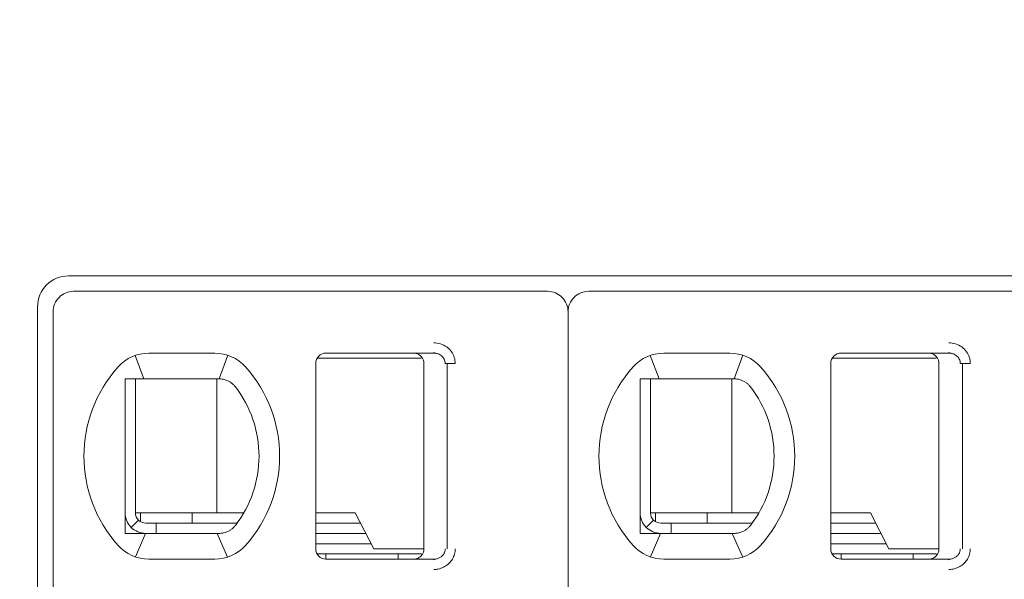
# Model space of a CAD drawing. Header units: millimetres. Extents: x -1114 to 1396, y -630 to 631.
# Tile 605 of 656: x 374.34 to 383.9, y 148.27 to 153.7. Entities that reach past the tile are written whole.
import ezdxf

# ---------------------------------------------------------------- set-up
doc = ezdxf.new("R2010")
doc.units = ezdxf.units.MM
doc.header["$MEASUREMENT"] = 0

msp = doc.modelspace()

# ---------------------------------------------------------------- linework, layer by layer
at = {"lineweight": 18}
for points, knots in [([(1038.9843, -629.7647), (1038.9843, -629.7647), (-1111.4882, -629.7647), (-1111.4882, -629.7647), (-1111.4882, -629.7647), (-1111.4882, -629.7647), (-1111.4882, 630.7883), (-1111.4882, 630.7883), (-1111.4882, 630.7883), (-1111.4882, 630.7883), (1038.9843, 630.7883), (1038.9843, 630.7883)], [0, 0, 0, 0, 0.333333, 0.333333, 0.333333, 0.333333, 0.666667, 0.666667, 0.666667, 0.666667, 1, 1, 1, 1]), ([(374.8173, 151.2157), (374.7377, 151.2157), (374.6614, 151.184), (374.6052, 151.1278), (374.6052, 151.1278), (374.5489, 151.0715), (374.5173, 150.9952), (374.5173, 150.9157)], [0, 0, 0, 0, 0.5, 0.5, 0.5, 0.5, 1, 1, 1, 1]), ([(374.8673, 151.0657), (374.8143, 151.0657), (374.7634, 151.0446), (374.7259, 151.0071), (374.7259, 151.0071), (374.6884, 150.9696), (374.6673, 150.9187), (374.6673, 150.8657)], [0, 0, 0, 0, 0.5, 0.5, 0.5, 0.5, 1, 1, 1, 1]), ([(379.6673, 150.8657), (379.6673, 150.9187), (379.6462, 150.9696), (379.6087, 151.0071), (379.6087, 151.0071), (379.5712, 151.0446), (379.5204, 151.0657), (379.4673, 151.0657)], [0, 0, 0, 0, 0.5, 0.5, 0.5, 0.5, 1, 1, 1, 1]), ([(379.8673, 151.0657), (379.8143, 151.0657), (379.7634, 151.0446), (379.7259, 151.0071), (379.7259, 151.0071), (379.6884, 150.9696), (379.6673, 150.9187), (379.6673, 150.8657)], [0, 0, 0, 0, 0.5, 0.5, 0.5, 0.5, 1, 1, 1, 1]), ([(378.3647, 150.5657), (378.3868, 150.5658), (378.4079, 150.5626), (378.429, 150.5558), (378.429, 150.5558), (378.4501, 150.549), (378.4712, 150.5387), (378.4897, 150.5251), (378.4897, 150.5251), (378.5083, 150.5115), (378.5244, 150.4945), (378.5366, 150.4773), (378.5366, 150.4773), (378.5487, 150.4601), (378.5571, 150.4426), (378.5628, 150.424), (378.5628, 150.424), (378.5685, 150.4055), (378.5717, 150.386), (378.5718, 150.3657)], [0, 0, 0, 0, 0.2, 0.2, 0.2, 0.2, 0.4, 0.4, 0.4, 0.4, 0.6, 0.6, 0.6, 0.6, 0.8, 0.8, 0.8, 0.8, 1, 1, 1, 1]), ([(383.3647, 150.5657), (383.3868, 150.5658), (383.4079, 150.5626), (383.429, 150.5558), (383.429, 150.5558), (383.4501, 150.549), (383.4712, 150.5387), (383.4897, 150.5251), (383.4897, 150.5251), (383.5083, 150.5115), (383.5244, 150.4945), (383.5366, 150.4773), (383.5366, 150.4773), (383.5487, 150.4601), (383.5571, 150.4426), (383.5628, 150.424), (383.5628, 150.424), (383.5685, 150.4055), (383.5717, 150.386), (383.5718, 150.3657)], [0, 0, 0, 0, 0.2, 0.2, 0.2, 0.2, 0.4, 0.4, 0.4, 0.4, 0.6, 0.6, 0.6, 0.6, 0.8, 0.8, 0.8, 0.8, 1, 1, 1, 1]), ([(377.3173, 150.4657), (377.2908, 150.4657), (377.2654, 150.4551), (377.2466, 150.4364), (377.2466, 150.4364), (377.2278, 150.4176), (377.2173, 150.3922), (377.2173, 150.3657)], [0, 0, 0, 0, 0.5, 0.5, 0.5, 0.5, 1, 1, 1, 1]), ([(377.3173, 150.4657), (377.2908, 150.4657), (377.2654, 150.4551), (377.2466, 150.4364), (377.2466, 150.4364), (377.2278, 150.4176), (377.2173, 150.3922), (377.2173, 150.3657)], [0, 0, 0, 0, 0.5, 0.5, 0.5, 0.5, 1, 1, 1, 1]), ([(378.2673, 150.3657), (378.2673, 150.3761), (378.2657, 150.3865), (378.2624, 150.3965), (378.2624, 150.3965), (378.2592, 150.4064), (378.2544, 150.4159), (378.2483, 150.4243), (378.2483, 150.4243), (378.2422, 150.4328), (378.2347, 150.4403), (378.2263, 150.4464), (378.2263, 150.4464), (378.2178, 150.4526), (378.2084, 150.4574), (378.1984, 150.4607), (378.1984, 150.4607), (378.1884, 150.464), (378.1779, 150.4657), (378.1673, 150.4657)], [0, 0, 0, 0, 0.2, 0.2, 0.2, 0.2, 0.4, 0.4, 0.4, 0.4, 0.6, 0.6, 0.6, 0.6, 0.8, 0.8, 0.8, 0.8, 1, 1, 1, 1]), ([(378.3647, 150.4657), (378.3735, 150.4657), (378.3822, 150.4647), (378.3907, 150.4628), (378.3907, 150.4628), (378.3991, 150.461), (378.4072, 150.4583), (378.415, 150.4547), (378.415, 150.4547), (378.4225, 150.4512), (378.4297, 150.4469), (378.4363, 150.4419), (378.4363, 150.4419), (378.4425, 150.4371), (378.4481, 150.4317), (378.453, 150.4258), (378.453, 150.4258), (378.4575, 150.4203), (378.4615, 150.4144), (378.4647, 150.4082), (378.4647, 150.4082), (378.468, 150.402), (378.4705, 150.3954), (378.4723, 150.3886), (378.4723, 150.3886), (378.4742, 150.3811), (378.4752, 150.3734), (378.4752, 150.3657)], [0, 0, 0, 0, 0.142857, 0.142857, 0.142857, 0.142857, 0.285714, 0.285714, 0.285714, 0.285714, 0.428571, 0.428571, 0.428571, 0.428571, 0.571429, 0.571429, 0.571429, 0.571429, 0.714286, 0.714286, 0.714286, 0.714286, 0.857143, 0.857143, 0.857143, 0.857143, 1, 1, 1, 1]), ([(382.3173, 150.4657), (382.2908, 150.4657), (382.2654, 150.4551), (382.2466, 150.4364), (382.2466, 150.4364), (382.2278, 150.4176), (382.2173, 150.3922), (382.2173, 150.3657)], [0, 0, 0, 0, 0.5, 0.5, 0.5, 0.5, 1, 1, 1, 1]), ([(382.3173, 150.4657), (382.2908, 150.4657), (382.2654, 150.4551), (382.2466, 150.4364), (382.2466, 150.4364), (382.2278, 150.4176), (382.2173, 150.3922), (382.2173, 150.3657)], [0, 0, 0, 0, 0.5, 0.5, 0.5, 0.5, 1, 1, 1, 1]), ([(383.2673, 150.3657), (383.2673, 150.3761), (383.2657, 150.3865), (383.2624, 150.3965), (383.2624, 150.3965), (383.2592, 150.4064), (383.2544, 150.4159), (383.2483, 150.4243), (383.2483, 150.4243), (383.2422, 150.4328), (383.2347, 150.4403), (383.2263, 150.4464), (383.2263, 150.4464), (383.2178, 150.4526), (383.2084, 150.4574), (383.1984, 150.4607), (383.1984, 150.4607), (383.1884, 150.464), (383.1779, 150.4657), (383.1673, 150.4657)], [0, 0, 0, 0, 0.2, 0.2, 0.2, 0.2, 0.4, 0.4, 0.4, 0.4, 0.6, 0.6, 0.6, 0.6, 0.8, 0.8, 0.8, 0.8, 1, 1, 1, 1]), ([(383.3647, 150.4657), (383.3735, 150.4657), (383.3822, 150.4647), (383.3907, 150.4628), (383.3907, 150.4628), (383.3991, 150.461), (383.4072, 150.4583), (383.415, 150.4547), (383.415, 150.4547), (383.4225, 150.4512), (383.4297, 150.4469), (383.4363, 150.4419), (383.4363, 150.4419), (383.4425, 150.4371), (383.4481, 150.4317), (383.453, 150.4258), (383.453, 150.4258), (383.4575, 150.4203), (383.4615, 150.4144), (383.4647, 150.4082), (383.4647, 150.4082), (383.468, 150.402), (383.4705, 150.3954), (383.4723, 150.3886), (383.4723, 150.3886), (383.4742, 150.3811), (383.4752, 150.3734), (383.4752, 150.3657)], [0, 0, 0, 0, 0.142857, 0.142857, 0.142857, 0.142857, 0.285714, 0.285714, 0.285714, 0.285714, 0.428571, 0.428571, 0.428571, 0.428571, 0.571429, 0.571429, 0.571429, 0.571429, 0.714286, 0.714286, 0.714286, 0.714286, 0.857143, 0.857143, 0.857143, 0.857143, 1, 1, 1, 1]), ([(375.4288, 150.2157), (375.422, 150.2157), (375.4152, 150.2157), (375.4084, 150.2157), (375.4084, 150.2157), (375.4016, 150.2157), (375.3948, 150.2157), (375.3879, 150.2157), (375.3879, 150.2157), (375.3811, 150.2157), (375.3742, 150.2157), (375.3673, 150.2157)], [0, 0, 0, 0, 0.333333, 0.333333, 0.333333, 0.333333, 0.666667, 0.666667, 0.666667, 0.666667, 1, 1, 1, 1]), ([(375.3673, 150.2157), (375.3673, 150.1647), (375.3673, 150.1122), (375.3673, 150.0573), (375.3673, 150.0573), (375.3673, 150.0298), (375.3673, 150.0017), (375.3673, 149.9728), (375.3673, 149.9728), (375.3673, 149.9583), (375.3673, 149.9437), (375.3673, 149.9287), (375.3673, 149.9287), (375.3673, 149.9138), (375.3673, 149.8986), (375.3673, 149.8833), (375.3673, 149.8833), (375.3673, 149.8525), (375.3673, 149.8209), (375.3673, 149.7882), (375.3673, 149.7882), (375.3673, 149.7555), (375.3673, 149.7217), (375.3673, 149.6864), (375.3673, 149.6864), (375.3673, 149.6687), (375.3673, 149.6507), (375.3673, 149.6326), (375.3673, 149.6326), (375.3673, 149.6145), (375.3673, 149.5963), (375.3673, 149.5778), (375.3673, 149.5778), (375.3673, 149.5592), (375.3673, 149.5405), (375.3673, 149.5216), (375.3673, 149.5216), (375.3673, 149.5026), (375.3673, 149.4833), (375.3673, 149.4643), (375.3673, 149.4643), (375.3673, 149.4263), (375.3673, 149.3887), (375.3673, 149.3517), (375.3673, 149.3517), (375.3673, 149.3424), (375.3673, 149.3332), (375.3673, 149.3239), (375.3673, 149.3239), (375.3673, 149.3147), (375.3673, 149.3055), (375.3673, 149.2964), (375.3673, 149.2964), (375.3673, 149.2782), (375.3673, 149.2604), (375.3673, 149.2429), (375.3673, 149.2429), (375.3673, 149.208), (375.3673, 149.1743), (375.3673, 149.1417), (375.3673, 149.1417), (375.3673, 149.1253), (375.3673, 149.1093), (375.3673, 149.0934), (375.3673, 149.0934), (375.3673, 149.0775), (375.3673, 149.0619), (375.3673, 149.0466), (375.3673, 149.0466), (375.3673, 149.0159), (375.3673, 148.9863), (375.3673, 148.9575), (375.3673, 148.9575), (375.3673, 148.9288), (375.3673, 148.9008), (375.3673, 148.8735), (375.3673, 148.8735), (375.3673, 148.8188), (375.3673, 148.7665), (375.3673, 148.7157)], [0, 0, 0, 0, 0.05, 0.05, 0.05, 0.05, 0.1, 0.1, 0.1, 0.1, 0.15, 0.15, 0.15, 0.15, 0.2, 0.2, 0.2, 0.2, 0.25, 0.25, 0.25, 0.25, 0.3, 0.3, 0.3, 0.3, 0.35, 0.35, 0.35, 0.35, 0.4, 0.4, 0.4, 0.4, 0.45, 0.45, 0.45, 0.45, 0.5, 0.5, 0.5, 0.5, 0.55, 0.55, 0.55, 0.55, 0.6, 0.6, 0.6, 0.6, 0.65, 0.65, 0.65, 0.65, 0.7, 0.7, 0.7, 0.7, 0.75, 0.75, 0.75, 0.75, 0.8, 0.8, 0.8, 0.8, 0.85, 0.85, 0.85, 0.85, 0.9, 0.9, 0.9, 0.9, 0.95, 0.95, 0.95, 0.95, 1, 1, 1, 1]), ([(375.5965, 150.2157), (375.5913, 150.2157), (375.5861, 150.2157), (375.5809, 150.2157), (375.5809, 150.2157), (375.5756, 150.2157), (375.5703, 150.2157), (375.5649, 150.2157), (375.5649, 150.2157), (375.5595, 150.2157), (375.554, 150.2157), (375.5483, 150.2157), (375.5483, 150.2157), (375.5427, 150.2157), (375.5369, 150.2157), (375.5309, 150.2157), (375.5309, 150.2157), (375.5249, 150.2157), (375.5188, 150.2157), (375.5125, 150.2157), (375.5125, 150.2157), (375.5062, 150.2157), (375.4998, 150.2157), (375.4932, 150.2157), (375.4932, 150.2157), (375.4866, 150.2157), (375.4799, 150.2157), (375.4729, 150.2157), (375.4729, 150.2157), (375.466, 150.2157), (375.4589, 150.2157), (375.4515, 150.2157), (375.4515, 150.2157), (375.4441, 150.2157), (375.4366, 150.2157), (375.4288, 150.2157)], [0, 0, 0, 0, 0.111111, 0.111111, 0.111111, 0.111111, 0.222222, 0.222222, 0.222222, 0.222222, 0.333333, 0.333333, 0.333333, 0.333333, 0.444444, 0.444444, 0.444444, 0.444444, 0.555556, 0.555556, 0.555556, 0.555556, 0.666667, 0.666667, 0.666667, 0.666667, 0.777778, 0.777778, 0.777778, 0.777778, 0.888889, 0.888889, 0.888889, 0.888889, 1, 1, 1, 1]), ([(376.2381, 150.2157), (376.2426, 150.2157), (376.2471, 150.2157), (376.2517, 150.2157), (376.2517, 150.2157), (376.2563, 150.2157), (376.261, 150.2157), (376.2656, 150.2157), (376.2656, 150.2157), (376.2703, 150.2157), (376.275, 150.2157), (376.2797, 150.2157)], [0, 0, 0, 0, 0.333333, 0.333333, 0.333333, 0.333333, 0.666667, 0.666667, 0.666667, 0.666667, 1, 1, 1, 1]), ([(376.2797, 150.2157), (376.2909, 150.2157), (376.3022, 150.2147), (376.3133, 150.2128), (376.3133, 150.2128), (376.3244, 150.2109), (376.3353, 150.2081), (376.3461, 150.2043), (376.3461, 150.2043), (376.3568, 150.2006), (376.3673, 150.1958), (376.3774, 150.1902)], [0, 0, 0, 0, 0.333333, 0.333333, 0.333333, 0.333333, 0.666667, 0.666667, 0.666667, 0.666667, 1, 1, 1, 1]), ([(376.3774, 150.1902), (376.3856, 150.1856), (376.3934, 150.1804), (376.4007, 150.1749), (376.4007, 150.1749), (376.408, 150.1693), (376.4149, 150.1633), (376.4211, 150.1571), (376.4211, 150.1571), (376.4273, 150.1509), (376.4329, 150.1445), (376.438, 150.1379)], [0, 0, 0, 0, 0.333333, 0.333333, 0.333333, 0.333333, 0.666667, 0.666667, 0.666667, 0.666667, 1, 1, 1, 1]), ([(380.4288, 150.2157), (380.422, 150.2157), (380.4152, 150.2157), (380.4084, 150.2157), (380.4084, 150.2157), (380.4016, 150.2157), (380.3948, 150.2157), (380.3879, 150.2157), (380.3879, 150.2157), (380.3811, 150.2157), (380.3742, 150.2157), (380.3673, 150.2157)], [0, 0, 0, 0, 0.333333, 0.333333, 0.333333, 0.333333, 0.666667, 0.666667, 0.666667, 0.666667, 1, 1, 1, 1]), ([(380.3673, 150.2157), (380.3673, 150.1647), (380.3673, 150.1122), (380.3673, 150.0573), (380.3673, 150.0573), (380.3673, 150.0298), (380.3673, 150.0017), (380.3673, 149.9728), (380.3673, 149.9728), (380.3673, 149.9583), (380.3673, 149.9437), (380.3673, 149.9287), (380.3673, 149.9287), (380.3673, 149.9138), (380.3673, 149.8986), (380.3673, 149.8833), (380.3673, 149.8833), (380.3673, 149.8525), (380.3673, 149.8209), (380.3673, 149.7882), (380.3673, 149.7882), (380.3673, 149.7555), (380.3673, 149.7217), (380.3673, 149.6864), (380.3673, 149.6864), (380.3673, 149.6687), (380.3673, 149.6507), (380.3673, 149.6326), (380.3673, 149.6326), (380.3673, 149.6145), (380.3673, 149.5963), (380.3673, 149.5778), (380.3673, 149.5778), (380.3673, 149.5592), (380.3673, 149.5405), (380.3673, 149.5216), (380.3673, 149.5216), (380.3673, 149.5026), (380.3673, 149.4833), (380.3673, 149.4643), (380.3673, 149.4643), (380.3673, 149.4263), (380.3673, 149.3887), (380.3673, 149.3517), (380.3673, 149.3517), (380.3673, 149.3424), (380.3673, 149.3332), (380.3673, 149.3239), (380.3673, 149.3239), (380.3673, 149.3147), (380.3673, 149.3055), (380.3673, 149.2964), (380.3673, 149.2964), (380.3673, 149.2782), (380.3673, 149.2604), (380.3673, 149.2429), (380.3673, 149.2429), (380.3673, 149.208), (380.3673, 149.1743), (380.3673, 149.1417), (380.3673, 149.1417), (380.3673, 149.1253), (380.3673, 149.1093), (380.3673, 149.0934), (380.3673, 149.0934), (380.3673, 149.0775), (380.3673, 149.0619), (380.3673, 149.0466), (380.3673, 149.0466), (380.3673, 149.0159), (380.3673, 148.9863), (380.3673, 148.9575), (380.3673, 148.9575), (380.3673, 148.9288), (380.3673, 148.9008), (380.3673, 148.8735), (380.3673, 148.8735), (380.3673, 148.8188), (380.3673, 148.7665), (380.3673, 148.7157)], [0, 0, 0, 0, 0.05, 0.05, 0.05, 0.05, 0.1, 0.1, 0.1, 0.1, 0.15, 0.15, 0.15, 0.15, 0.2, 0.2, 0.2, 0.2, 0.25, 0.25, 0.25, 0.25, 0.3, 0.3, 0.3, 0.3, 0.35, 0.35, 0.35, 0.35, 0.4, 0.4, 0.4, 0.4, 0.45, 0.45, 0.45, 0.45, 0.5, 0.5, 0.5, 0.5, 0.55, 0.55, 0.55, 0.55, 0.6, 0.6, 0.6, 0.6, 0.65, 0.65, 0.65, 0.65, 0.7, 0.7, 0.7, 0.7, 0.75, 0.75, 0.75, 0.75, 0.8, 0.8, 0.8, 0.8, 0.85, 0.85, 0.85, 0.85, 0.9, 0.9, 0.9, 0.9, 0.95, 0.95, 0.95, 0.95, 1, 1, 1, 1]), ([(380.5965, 150.2157), (380.5913, 150.2157), (380.5861, 150.2157), (380.5809, 150.2157), (380.5809, 150.2157), (380.5756, 150.2157), (380.5703, 150.2157), (380.5649, 150.2157), (380.5649, 150.2157), (380.5595, 150.2157), (380.554, 150.2157), (380.5483, 150.2157), (380.5483, 150.2157), (380.5427, 150.2157), (380.5369, 150.2157), (380.5309, 150.2157), (380.5309, 150.2157), (380.5249, 150.2157), (380.5188, 150.2157), (380.5125, 150.2157), (380.5125, 150.2157), (380.5062, 150.2157), (380.4998, 150.2157), (380.4932, 150.2157), (380.4932, 150.2157), (380.4866, 150.2157), (380.4799, 150.2157), (380.4729, 150.2157), (380.4729, 150.2157), (380.466, 150.2157), (380.4589, 150.2157), (380.4515, 150.2157), (380.4515, 150.2157), (380.4441, 150.2157), (380.4366, 150.2157), (380.4288, 150.2157)], [0, 0, 0, 0, 0.111111, 0.111111, 0.111111, 0.111111, 0.222222, 0.222222, 0.222222, 0.222222, 0.333333, 0.333333, 0.333333, 0.333333, 0.444444, 0.444444, 0.444444, 0.444444, 0.555556, 0.555556, 0.555556, 0.555556, 0.666667, 0.666667, 0.666667, 0.666667, 0.777778, 0.777778, 0.777778, 0.777778, 0.888889, 0.888889, 0.888889, 0.888889, 1, 1, 1, 1]), ([(381.2381, 150.2157), (381.2426, 150.2157), (381.2471, 150.2157), (381.2517, 150.2157), (381.2517, 150.2157), (381.2563, 150.2157), (381.261, 150.2157), (381.2656, 150.2157), (381.2656, 150.2157), (381.2703, 150.2157), (381.275, 150.2157), (381.2797, 150.2157)], [0, 0, 0, 0, 0.333333, 0.333333, 0.333333, 0.333333, 0.666667, 0.666667, 0.666667, 0.666667, 1, 1, 1, 1]), ([(381.2797, 150.2157), (381.2909, 150.2157), (381.3022, 150.2147), (381.3133, 150.2128), (381.3133, 150.2128), (381.3244, 150.2109), (381.3353, 150.2081), (381.3461, 150.2043), (381.3461, 150.2043), (381.3568, 150.2006), (381.3673, 150.1958), (381.3774, 150.1902)], [0, 0, 0, 0, 0.333333, 0.333333, 0.333333, 0.333333, 0.666667, 0.666667, 0.666667, 0.666667, 1, 1, 1, 1]), ([(381.3774, 150.1902), (381.3856, 150.1856), (381.3934, 150.1804), (381.4007, 150.1749), (381.4007, 150.1749), (381.408, 150.1693), (381.4149, 150.1633), (381.4211, 150.1571), (381.4211, 150.1571), (381.4273, 150.1509), (381.4329, 150.1445), (381.438, 150.1379)], [0, 0, 0, 0, 0.333333, 0.333333, 0.333333, 0.333333, 0.666667, 0.666667, 0.666667, 0.666667, 1, 1, 1, 1]), ([(375.3673, 148.9157), (375.3673, 148.8626), (375.3884, 148.8117), (375.4259, 148.7742), (375.4259, 148.7742), (375.4634, 148.7367), (375.5143, 148.7157), (375.5673, 148.7157)], [0, 0, 0, 0, 0.5, 0.5, 0.5, 0.5, 1, 1, 1, 1]), ([(375.4673, 148.9157), (375.4673, 148.8891), (375.4778, 148.8637), (375.4966, 148.8449), (375.4966, 148.8449), (375.5154, 148.8262), (375.5408, 148.8157), (375.5673, 148.8157)], [0, 0, 0, 0, 0.5, 0.5, 0.5, 0.5, 1, 1, 1, 1]), ([(380.3673, 148.9157), (380.3673, 148.8626), (380.3884, 148.8117), (380.4259, 148.7742), (380.4259, 148.7742), (380.4634, 148.7367), (380.5143, 148.7157), (380.5673, 148.7157)], [0, 0, 0, 0, 0.5, 0.5, 0.5, 0.5, 1, 1, 1, 1]), ([(380.4673, 148.9157), (380.4673, 148.8891), (380.4778, 148.8637), (380.4966, 148.8449), (380.4966, 148.8449), (380.5154, 148.8262), (380.5408, 148.8157), (380.5673, 148.8157)], [0, 0, 0, 0, 0.5, 0.5, 0.5, 0.5, 1, 1, 1, 1]), ([(376.3774, 148.7411), (376.3672, 148.7355), (376.3568, 148.7307), (376.346, 148.727), (376.346, 148.727), (376.3353, 148.7232), (376.3243, 148.7204), (376.3132, 148.7185), (376.3132, 148.7185), (376.3021, 148.7166), (376.2909, 148.7157), (376.2797, 148.7157)], [0, 0, 0, 0, 0.333333, 0.333333, 0.333333, 0.333333, 0.666667, 0.666667, 0.666667, 0.666667, 1, 1, 1, 1]), ([(376.438, 148.7934), (376.4327, 148.7865), (376.4269, 148.7799), (376.4206, 148.7737), (376.4206, 148.7737), (376.4143, 148.7674), (376.4075, 148.7615), (376.4003, 148.7561), (376.4003, 148.7561), (376.3931, 148.7506), (376.3854, 148.7456), (376.3774, 148.7411)], [0, 0, 0, 0, 0.333333, 0.333333, 0.333333, 0.333333, 0.666667, 0.666667, 0.666667, 0.666667, 1, 1, 1, 1]), ([(381.3774, 148.7411), (381.3672, 148.7355), (381.3568, 148.7307), (381.346, 148.727), (381.346, 148.727), (381.3353, 148.7232), (381.3243, 148.7204), (381.3132, 148.7185), (381.3132, 148.7185), (381.3021, 148.7166), (381.2909, 148.7157), (381.2797, 148.7157)], [0, 0, 0, 0, 0.333333, 0.333333, 0.333333, 0.333333, 0.666667, 0.666667, 0.666667, 0.666667, 1, 1, 1, 1]), ([(381.438, 148.7934), (381.4327, 148.7865), (381.4269, 148.7799), (381.4206, 148.7737), (381.4206, 148.7737), (381.4143, 148.7674), (381.4075, 148.7615), (381.4003, 148.7561), (381.4003, 148.7561), (381.3931, 148.7506), (381.3854, 148.7456), (381.3774, 148.7411)], [0, 0, 0, 0, 0.333333, 0.333333, 0.333333, 0.333333, 0.666667, 0.666667, 0.666667, 0.666667, 1, 1, 1, 1]), ([(375.3673, 148.7157), (375.3742, 148.7157), (375.3811, 148.7157), (375.3879, 148.7157), (375.3879, 148.7157), (375.3948, 148.7157), (375.4016, 148.7157), (375.4084, 148.7157), (375.4084, 148.7157), (375.4152, 148.7157), (375.422, 148.7157), (375.4288, 148.7157)], [0, 0, 0, 0, 0.333333, 0.333333, 0.333333, 0.333333, 0.666667, 0.666667, 0.666667, 0.666667, 1, 1, 1, 1]), ([(375.4288, 148.7157), (375.4366, 148.7157), (375.4441, 148.7157), (375.4515, 148.7157), (375.4515, 148.7157), (375.4589, 148.7157), (375.466, 148.7157), (375.4729, 148.7157), (375.4729, 148.7157), (375.4799, 148.7157), (375.4866, 148.7157), (375.4932, 148.7157), (375.4932, 148.7157), (375.4998, 148.7157), (375.5062, 148.7157), (375.5125, 148.7157), (375.5125, 148.7157), (375.5188, 148.7157), (375.5249, 148.7157), (375.5309, 148.7157), (375.5309, 148.7157), (375.5369, 148.7157), (375.5427, 148.7157), (375.5483, 148.7157), (375.5483, 148.7157), (375.554, 148.7157), (375.5595, 148.7157), (375.5649, 148.7157), (375.5649, 148.7157), (375.5703, 148.7157), (375.5756, 148.7157), (375.5809, 148.7157), (375.5809, 148.7157), (375.5861, 148.7157), (375.5913, 148.7157), (375.5965, 148.7157)], [0, 0, 0, 0, 0.111111, 0.111111, 0.111111, 0.111111, 0.222222, 0.222222, 0.222222, 0.222222, 0.333333, 0.333333, 0.333333, 0.333333, 0.444444, 0.444444, 0.444444, 0.444444, 0.555556, 0.555556, 0.555556, 0.555556, 0.666667, 0.666667, 0.666667, 0.666667, 0.777778, 0.777778, 0.777778, 0.777778, 0.888889, 0.888889, 0.888889, 0.888889, 1, 1, 1, 1]), ([(376.2797, 148.7157), (376.275, 148.7157), (376.2703, 148.7157), (376.2656, 148.7157), (376.2656, 148.7157), (376.2609, 148.7157), (376.2563, 148.7157), (376.2517, 148.7157), (376.2517, 148.7157), (376.2471, 148.7157), (376.2426, 148.7157), (376.2381, 148.7157)], [0, 0, 0, 0, 0.333333, 0.333333, 0.333333, 0.333333, 0.666667, 0.666667, 0.666667, 0.666667, 1, 1, 1, 1]), ([(380.3673, 148.7157), (380.3742, 148.7157), (380.3811, 148.7157), (380.3879, 148.7157), (380.3879, 148.7157), (380.3948, 148.7157), (380.4016, 148.7157), (380.4084, 148.7157), (380.4084, 148.7157), (380.4152, 148.7157), (380.422, 148.7157), (380.4288, 148.7157)], [0, 0, 0, 0, 0.333333, 0.333333, 0.333333, 0.333333, 0.666667, 0.666667, 0.666667, 0.666667, 1, 1, 1, 1]), ([(380.4288, 148.7157), (380.4366, 148.7157), (380.4441, 148.7157), (380.4515, 148.7157), (380.4515, 148.7157), (380.4589, 148.7157), (380.466, 148.7157), (380.4729, 148.7157), (380.4729, 148.7157), (380.4799, 148.7157), (380.4866, 148.7157), (380.4932, 148.7157), (380.4932, 148.7157), (380.4998, 148.7157), (380.5062, 148.7157), (380.5125, 148.7157), (380.5125, 148.7157), (380.5188, 148.7157), (380.5249, 148.7157), (380.5309, 148.7157), (380.5309, 148.7157), (380.5369, 148.7157), (380.5427, 148.7157), (380.5483, 148.7157), (380.5483, 148.7157), (380.554, 148.7157), (380.5595, 148.7157), (380.5649, 148.7157), (380.5649, 148.7157), (380.5703, 148.7157), (380.5756, 148.7157), (380.5809, 148.7157), (380.5809, 148.7157), (380.5861, 148.7157), (380.5913, 148.7157), (380.5965, 148.7157)], [0, 0, 0, 0, 0.111111, 0.111111, 0.111111, 0.111111, 0.222222, 0.222222, 0.222222, 0.222222, 0.333333, 0.333333, 0.333333, 0.333333, 0.444444, 0.444444, 0.444444, 0.444444, 0.555556, 0.555556, 0.555556, 0.555556, 0.666667, 0.666667, 0.666667, 0.666667, 0.777778, 0.777778, 0.777778, 0.777778, 0.888889, 0.888889, 0.888889, 0.888889, 1, 1, 1, 1]), ([(381.2797, 148.7157), (381.275, 148.7157), (381.2703, 148.7157), (381.2656, 148.7157), (381.2656, 148.7157), (381.2609, 148.7157), (381.2563, 148.7157), (381.2517, 148.7157), (381.2517, 148.7157), (381.2471, 148.7157), (381.2426, 148.7157), (381.2381, 148.7157)], [0, 0, 0, 0, 0.333333, 0.333333, 0.333333, 0.333333, 0.666667, 0.666667, 0.666667, 0.666667, 1, 1, 1, 1]), ([(377.2173, 148.5657), (377.2173, 148.5391), (377.2278, 148.5137), (377.2466, 148.4949), (377.2466, 148.4949), (377.2654, 148.4762), (377.2908, 148.4657), (377.3173, 148.4657)], [0, 0, 0, 0, 0.5, 0.5, 0.5, 0.5, 1, 1, 1, 1]), ([(377.2173, 148.5657), (377.2173, 148.5391), (377.2278, 148.5137), (377.2466, 148.4949), (377.2466, 148.4949), (377.2654, 148.4762), (377.2908, 148.4657), (377.3173, 148.4657)], [0, 0, 0, 0, 0.5, 0.5, 0.5, 0.5, 1, 1, 1, 1]), ([(378.2673, 148.5657), (378.2673, 148.5552), (378.2657, 148.5448), (378.2624, 148.5348), (378.2624, 148.5348), (378.2592, 148.5249), (378.2544, 148.5154), (378.2483, 148.507), (378.2483, 148.507), (378.2422, 148.4985), (378.2347, 148.491), (378.2263, 148.4849), (378.2263, 148.4849), (378.2178, 148.4787), (378.2084, 148.4739), (378.1984, 148.4706), (378.1984, 148.4706), (378.1884, 148.4673), (378.1779, 148.4657), (378.1673, 148.4657)], [0, 0, 0, 0, 0.2, 0.2, 0.2, 0.2, 0.4, 0.4, 0.4, 0.4, 0.6, 0.6, 0.6, 0.6, 0.8, 0.8, 0.8, 0.8, 1, 1, 1, 1]), ([(378.4752, 148.5657), (378.4752, 148.5572), (378.474, 148.5487), (378.4716, 148.5405), (378.4716, 148.5405), (378.4693, 148.5323), (378.4658, 148.5244), (378.4613, 148.5171), (378.4613, 148.5171), (378.4568, 148.5097), (378.4511, 148.5028), (378.4447, 148.4967), (378.4447, 148.4967), (378.4381, 148.4904), (378.4306, 148.4849), (378.4226, 148.4805), (378.4226, 148.4805), (378.414, 148.4757), (378.4048, 148.472), (378.3952, 148.4695), (378.3952, 148.4695), (378.3853, 148.467), (378.375, 148.4657), (378.3647, 148.4657)], [0, 0, 0, 0, 0.166667, 0.166667, 0.166667, 0.166667, 0.333333, 0.333333, 0.333333, 0.333333, 0.5, 0.5, 0.5, 0.5, 0.666667, 0.666667, 0.666667, 0.666667, 0.833333, 0.833333, 0.833333, 0.833333, 1, 1, 1, 1]), ([(378.5718, 148.5657), (378.5718, 148.5483), (378.5696, 148.5315), (378.565, 148.5149), (378.565, 148.5149), (378.5605, 148.4984), (378.5536, 148.4821), (378.5448, 148.467), (378.5448, 148.467), (378.536, 148.4518), (378.5252, 148.438), (378.5124, 148.4254), (378.5124, 148.4254), (378.4996, 148.4129), (378.4846, 148.4018), (378.4689, 148.3928), (378.4689, 148.3928), (378.4532, 148.3839), (378.4368, 148.3773), (378.4194, 148.3727), (378.4194, 148.3727), (378.402, 148.3682), (378.3838, 148.3658), (378.3647, 148.3657)], [0, 0, 0, 0, 0.166667, 0.166667, 0.166667, 0.166667, 0.333333, 0.333333, 0.333333, 0.333333, 0.5, 0.5, 0.5, 0.5, 0.666667, 0.666667, 0.666667, 0.666667, 0.833333, 0.833333, 0.833333, 0.833333, 1, 1, 1, 1]), ([(382.2173, 148.5657), (382.2173, 148.5391), (382.2278, 148.5137), (382.2466, 148.4949), (382.2466, 148.4949), (382.2654, 148.4762), (382.2908, 148.4657), (382.3173, 148.4657)], [0, 0, 0, 0, 0.5, 0.5, 0.5, 0.5, 1, 1, 1, 1]), ([(382.2173, 148.5657), (382.2173, 148.5391), (382.2278, 148.5137), (382.2466, 148.4949), (382.2466, 148.4949), (382.2654, 148.4762), (382.2908, 148.4657), (382.3173, 148.4657)], [0, 0, 0, 0, 0.5, 0.5, 0.5, 0.5, 1, 1, 1, 1]), ([(383.2673, 148.5657), (383.2673, 148.5552), (383.2657, 148.5448), (383.2624, 148.5348), (383.2624, 148.5348), (383.2592, 148.5249), (383.2544, 148.5154), (383.2483, 148.507), (383.2483, 148.507), (383.2422, 148.4985), (383.2347, 148.491), (383.2263, 148.4849), (383.2263, 148.4849), (383.2178, 148.4787), (383.2084, 148.4739), (383.1984, 148.4706), (383.1984, 148.4706), (383.1884, 148.4673), (383.1779, 148.4657), (383.1673, 148.4657)], [0, 0, 0, 0, 0.2, 0.2, 0.2, 0.2, 0.4, 0.4, 0.4, 0.4, 0.6, 0.6, 0.6, 0.6, 0.8, 0.8, 0.8, 0.8, 1, 1, 1, 1]), ([(383.4752, 148.5657), (383.4752, 148.5572), (383.474, 148.5487), (383.4716, 148.5405), (383.4716, 148.5405), (383.4693, 148.5323), (383.4658, 148.5244), (383.4613, 148.5171), (383.4613, 148.5171), (383.4568, 148.5097), (383.4511, 148.5028), (383.4447, 148.4967), (383.4447, 148.4967), (383.4381, 148.4904), (383.4306, 148.4849), (383.4226, 148.4805), (383.4226, 148.4805), (383.414, 148.4757), (383.4048, 148.472), (383.3952, 148.4695), (383.3952, 148.4695), (383.3853, 148.467), (383.375, 148.4657), (383.3647, 148.4657)], [0, 0, 0, 0, 0.166667, 0.166667, 0.166667, 0.166667, 0.333333, 0.333333, 0.333333, 0.333333, 0.5, 0.5, 0.5, 0.5, 0.666667, 0.666667, 0.666667, 0.666667, 0.833333, 0.833333, 0.833333, 0.833333, 1, 1, 1, 1]), ([(383.5718, 148.5657), (383.5718, 148.5483), (383.5696, 148.5315), (383.565, 148.5149), (383.565, 148.5149), (383.5605, 148.4984), (383.5536, 148.4821), (383.5448, 148.467), (383.5448, 148.467), (383.536, 148.4518), (383.5252, 148.438), (383.5124, 148.4254), (383.5124, 148.4254), (383.4996, 148.4129), (383.4846, 148.4018), (383.4689, 148.3928), (383.4689, 148.3928), (383.4532, 148.3839), (383.4368, 148.3773), (383.4194, 148.3727), (383.4194, 148.3727), (383.402, 148.3682), (383.3838, 148.3658), (383.3647, 148.3657)], [0, 0, 0, 0, 0.166667, 0.166667, 0.166667, 0.166667, 0.333333, 0.333333, 0.333333, 0.333333, 0.5, 0.5, 0.5, 0.5, 0.666667, 0.666667, 0.666667, 0.666667, 0.833333, 0.833333, 0.833333, 0.833333, 1, 1, 1, 1])]:
    msp.add_open_spline(points, degree=3, knots=knots, dxfattribs=at)
for points in [[(374.8173, 151.2157), (374.8173, 151.2157), (414.5173, 151.2157), (414.5173, 151.2157)], [(379.4673, 151.0657), (379.4673, 151.0657), (374.8673, 151.0657), (374.8673, 151.0657)], [(384.4673, 151.0657), (384.4673, 151.0657), (379.8673, 151.0657), (379.8673, 151.0657)], [(374.5173, 140.3957), (374.5173, 140.3957), (374.5173, 150.9157), (374.5173, 150.9157)], [(374.6673, 150.8657), (374.6673, 150.8657), (374.6673, 140.4457), (374.6673, 140.4457)], [(379.6673, 150.8657), (379.6673, 150.8657), (379.6673, 140.4457), (379.6673, 140.4457)], [(379.6673, 150.8657), (379.6673, 150.8657), (379.6673, 140.4457), (379.6673, 140.4457)], [(375.5965, 150.4657), (375.4827, 150.4657), (375.3742, 150.4172), (375.2983, 150.3323)], [(375.5965, 150.4657), (375.4827, 150.4657), (375.3742, 150.4172), (375.2983, 150.3323)], [(375.5965, 150.4657), (375.5965, 150.4657), (376.2381, 150.4657), (376.2381, 150.4657)], [(375.5965, 150.4657), (375.5965, 150.4657), (376.2381, 150.4657), (376.2381, 150.4657)], [(376.5363, 150.3323), (376.4604, 150.4172), (376.352, 150.4657), (376.2381, 150.4657)], [(376.5363, 150.3323), (376.4604, 150.4172), (376.352, 150.4657), (376.2381, 150.4657)], [(377.3173, 150.4657), (377.3173, 150.4657), (378.3647, 150.4657), (378.3647, 150.4657)], [(378.3647, 150.4657), (378.3647, 150.4657), (377.3173, 150.4657), (377.3173, 150.4657)], [(378.3647, 150.4657), (378.3647, 150.4657), (378.266, 150.4657), (378.266, 150.4657)], [(378.3637, 150.4726), (378.3637, 150.4726), (378.4073, 150.4578), (378.4073, 150.4578)], [(380.5965, 150.4657), (380.4827, 150.4657), (380.3742, 150.4172), (380.2983, 150.3323)], [(380.5965, 150.4657), (380.4827, 150.4657), (380.3742, 150.4172), (380.2983, 150.3323)], [(380.5965, 150.4657), (380.5965, 150.4657), (381.2381, 150.4657), (381.2381, 150.4657)], [(380.5965, 150.4657), (380.5965, 150.4657), (381.2381, 150.4657), (381.2381, 150.4657)], [(381.5363, 150.3323), (381.4604, 150.4172), (381.352, 150.4657), (381.2381, 150.4657)], [(381.5363, 150.3323), (381.4604, 150.4172), (381.352, 150.4657), (381.2381, 150.4657)], [(382.3173, 150.4657), (382.3173, 150.4657), (383.3647, 150.4657), (383.3647, 150.4657)], [(383.3647, 150.4657), (383.3647, 150.4657), (382.3173, 150.4657), (382.3173, 150.4657)], [(383.3647, 150.4657), (383.3647, 150.4657), (383.266, 150.4657), (383.266, 150.4657)], [(383.3637, 150.4726), (383.3637, 150.4726), (383.4073, 150.4578), (383.4073, 150.4578)], [(375.4657, 150.4437), (375.4657, 150.4437), (375.5502, 150.2157), (375.5502, 150.2157)], [(376.279, 150.2157), (376.279, 150.2157), (376.3645, 150.4452), (376.3645, 150.4452)], [(377.2173, 148.5657), (377.2173, 148.5657), (377.2173, 150.3657), (377.2173, 150.3657)], [(377.2173, 148.5657), (377.2173, 148.5657), (377.2173, 150.3657), (377.2173, 150.3657)], [(377.8982, 150.4157), (377.8982, 150.4157), (377.2307, 150.4157), (377.2307, 150.4157)], [(378.2421, 150.4157), (378.2421, 150.4157), (377.8982, 150.4157), (377.8982, 150.4157)], [(378.2673, 148.5657), (378.2673, 148.5657), (378.2673, 150.3657), (378.2673, 150.3657)], [(378.4752, 150.3657), (378.4752, 150.3657), (378.5718, 150.3657), (378.5718, 150.3657)], [(378.4951, 148.5657), (378.4951, 148.5657), (378.4951, 150.3657), (378.4951, 150.3657)], [(380.4657, 150.4437), (380.4657, 150.4437), (380.5502, 150.2157), (380.5502, 150.2157)], [(381.3645, 150.4452), (381.3645, 150.4452), (381.279, 150.2157), (381.279, 150.2157)], [(382.2173, 148.5657), (382.2173, 148.5657), (382.2173, 150.3657), (382.2173, 150.3657)], [(382.2173, 148.5657), (382.2173, 148.5657), (382.2173, 150.3657), (382.2173, 150.3657)], [(382.8982, 150.4157), (382.8982, 150.4157), (382.2307, 150.4157), (382.2307, 150.4157)], [(383.2421, 150.4157), (383.2421, 150.4157), (382.8982, 150.4157), (382.8982, 150.4157)], [(383.2673, 148.5657), (383.2673, 148.5657), (383.2673, 150.3657), (383.2673, 150.3657)], [(383.4752, 150.3657), (383.4752, 150.3657), (383.5718, 150.3657), (383.5718, 150.3657)], [(383.4951, 148.5657), (383.4951, 148.5657), (383.4951, 150.3657), (383.4951, 150.3657)], [(375.2983, 150.3323), (374.857, 149.8388), (374.857, 149.0925), (375.2983, 148.599)], [(375.2983, 150.3323), (374.857, 149.8388), (374.857, 149.0925), (375.2983, 148.599)], [(376.5363, 148.599), (376.9777, 149.0925), (376.9777, 149.8388), (376.5363, 150.3323)], [(376.5363, 148.599), (376.9777, 149.0925), (376.9777, 149.8388), (376.5363, 150.3323)], [(380.2983, 150.3323), (379.857, 149.8388), (379.857, 149.0925), (380.2983, 148.599)], [(380.2983, 150.3323), (379.857, 149.8388), (379.857, 149.0925), (380.2983, 148.599)], [(381.5363, 148.599), (381.9777, 149.0925), (381.9777, 149.8388), (381.5363, 150.3323)], [(381.5363, 148.599), (381.9777, 149.0925), (381.9777, 149.8388), (381.5363, 150.3323)], [(375.4673, 150.2156), (375.4673, 150.2156), (375.4673, 148.9157), (375.4673, 148.9157)], [(376.2381, 150.2157), (376.2381, 150.2157), (375.5965, 150.2157), (375.5965, 150.2157)], [(376.2564, 150.2156), (376.2564, 150.2156), (376.2564, 148.9157), (376.2564, 148.9157)], [(380.4673, 150.2156), (380.4673, 150.2156), (380.4673, 148.9157), (380.4673, 148.9157)], [(381.2381, 150.2157), (381.2381, 150.2157), (380.5965, 150.2157), (380.5965, 150.2157)], [(381.2564, 150.2156), (381.2564, 150.2156), (381.2564, 148.9157), (381.2564, 148.9157)], [(376.6673, 149.4657), (376.6673, 149.7089), (376.5867, 149.9453), (376.438, 150.1379)], [(381.6673, 149.4657), (381.6673, 149.7089), (381.5867, 149.9453), (381.438, 150.1379)], [(376.438, 148.7934), (376.5867, 148.986), (376.6673, 149.2224), (376.6673, 149.4657)], [(381.438, 148.7934), (381.5867, 148.986), (381.6673, 149.2224), (381.6673, 149.4657)], [(375.4966, 148.8449), (375.4966, 148.8449), (375.4259, 148.7742), (375.4259, 148.7742)], [(375.4673, 148.9157), (375.4673, 148.9157), (376.2268, 148.9157), (376.2268, 148.9157)], [(375.5173, 148.8291), (375.5173, 148.8291), (375.5173, 148.9157), (375.5173, 148.9157)], [(376.0173, 148.8157), (376.0173, 148.8157), (376.0173, 148.9157), (376.0173, 148.9157)], [(376.2268, 148.9157), (376.2268, 148.9157), (376.2776, 148.9157), (376.2776, 148.9157)], [(376.52, 148.9157), (376.52, 148.9157), (376.2776, 148.9157), (376.2776, 148.9157)], [(377.6016, 148.9157), (377.6016, 148.9157), (377.2173, 148.9157), (377.2173, 148.9157)], [(377.7822, 148.5657), (377.7822, 148.5657), (377.6016, 148.9157), (377.6016, 148.9157)], [(380.4966, 148.8449), (380.4966, 148.8449), (380.4259, 148.7742), (380.4259, 148.7742)], [(380.4673, 148.9157), (380.4673, 148.9157), (381.2268, 148.9157), (381.2268, 148.9157)], [(380.5173, 148.8291), (380.5173, 148.8291), (380.5173, 148.9157), (380.5173, 148.9157)], [(381.0173, 148.8157), (381.0173, 148.8157), (381.0173, 148.9157), (381.0173, 148.9157)], [(381.2268, 148.9157), (381.2268, 148.9157), (381.2776, 148.9157), (381.2776, 148.9157)], [(381.52, 148.9157), (381.52, 148.9157), (381.2776, 148.9157), (381.2776, 148.9157)], [(382.6016, 148.9157), (382.6016, 148.9157), (382.2173, 148.9157), (382.2173, 148.9157)], [(382.7822, 148.5657), (382.7822, 148.5657), (382.6016, 148.9157), (382.6016, 148.9157)], [(375.6673, 148.8157), (375.6673, 148.8157), (375.5673, 148.8157), (375.5673, 148.8157)], [(375.6673, 148.8157), (375.6673, 148.8157), (376.4547, 148.8157), (376.4547, 148.8157)], [(375.6673, 148.8157), (375.6673, 148.8157), (375.6673, 148.7157), (375.6673, 148.7157)], [(377.2173, 148.8157), (377.2173, 148.8157), (377.6532, 148.8157), (377.6532, 148.8157)], [(380.6673, 148.8157), (380.6673, 148.8157), (380.5673, 148.8157), (380.5673, 148.8157)], [(380.6673, 148.8157), (380.6673, 148.8157), (381.4547, 148.8157), (381.4547, 148.8157)], [(380.6673, 148.8157), (380.6673, 148.8157), (380.6673, 148.7157), (380.6673, 148.7157)], [(382.2173, 148.8157), (382.2173, 148.8157), (382.6532, 148.8157), (382.6532, 148.8157)], [(375.4667, 148.4873), (375.4667, 148.4873), (375.5641, 148.7156), (375.5641, 148.7156)], [(375.5965, 148.7157), (375.5965, 148.7157), (376.2381, 148.7157), (376.2381, 148.7157)], [(376.3624, 148.4854), (376.3624, 148.4854), (376.2612, 148.7157), (376.2612, 148.7157)], [(377.7048, 148.7157), (377.7048, 148.7157), (377.2173, 148.7157), (377.2173, 148.7157)], [(380.4667, 148.4873), (380.4667, 148.4873), (380.5641, 148.7156), (380.5641, 148.7156)], [(380.5965, 148.7157), (380.5965, 148.7157), (381.2381, 148.7157), (381.2381, 148.7157)], [(381.3624, 148.4854), (381.3624, 148.4854), (381.2612, 148.7157), (381.2612, 148.7157)], [(382.7048, 148.7157), (382.7048, 148.7157), (382.2173, 148.7157), (382.2173, 148.7157)], [(375.2983, 148.599), (375.3742, 148.5141), (375.4827, 148.4657), (375.5965, 148.4657)], [(375.2983, 148.599), (375.3742, 148.5141), (375.4827, 148.4657), (375.5965, 148.4657)], [(376.2381, 148.4657), (376.352, 148.4657), (376.4604, 148.5141), (376.5363, 148.599)], [(376.2381, 148.4657), (376.352, 148.4657), (376.4604, 148.5141), (376.5363, 148.599)], [(377.7564, 148.6157), (377.7564, 148.6157), (377.2173, 148.6157), (377.2173, 148.6157)], [(377.7822, 148.5657), (377.7822, 148.5657), (377.8982, 148.5657), (377.8982, 148.5657)], [(377.8982, 148.5657), (377.8982, 148.5657), (378.2607, 148.5657), (378.2607, 148.5657)], [(380.2983, 148.599), (380.3742, 148.5141), (380.4827, 148.4657), (380.5965, 148.4657)], [(380.2983, 148.599), (380.3742, 148.5141), (380.4827, 148.4657), (380.5965, 148.4657)], [(381.2381, 148.4657), (381.352, 148.4657), (381.4604, 148.5141), (381.5363, 148.599)], [(381.2381, 148.4657), (381.352, 148.4657), (381.4604, 148.5141), (381.5363, 148.599)], [(382.7564, 148.6157), (382.7564, 148.6157), (382.2173, 148.6157), (382.2173, 148.6157)], [(382.7822, 148.5657), (382.7822, 148.5657), (382.8982, 148.5657), (382.8982, 148.5657)], [(382.8982, 148.5657), (382.8982, 148.5657), (383.2607, 148.5657), (383.2607, 148.5657)], [(375.5965, 148.4657), (375.5965, 148.4657), (376.2381, 148.4657), (376.2381, 148.4657)], [(376.2381, 148.4657), (376.2381, 148.4657), (375.5965, 148.4657), (375.5965, 148.4657)], [(378.2438, 148.5157), (378.2438, 148.5157), (377.2307, 148.5157), (377.2307, 148.5157)], [(377.3173, 148.4657), (377.3173, 148.4657), (377.3173, 148.5157), (377.3173, 148.5157)], [(377.3173, 148.4657), (377.3173, 148.4657), (378.3647, 148.4657), (378.3647, 148.4657)], [(377.3173, 148.4657), (377.3173, 148.4657), (378.3647, 148.4657), (378.3647, 148.4657)], [(378.0173, 148.5157), (378.0173, 148.5157), (378.0173, 148.4657), (378.0173, 148.4657)], [(378.3869, 148.4677), (378.3869, 148.4677), (378.3637, 148.4587), (378.3637, 148.4587)], [(378.3647, 148.4588), (378.3647, 148.4588), (378.3647, 148.4657), (378.3647, 148.4657)], [(380.5965, 148.4657), (380.5965, 148.4657), (381.2381, 148.4657), (381.2381, 148.4657)], [(381.2381, 148.4657), (381.2381, 148.4657), (380.5965, 148.4657), (380.5965, 148.4657)], [(383.2438, 148.5157), (383.2438, 148.5157), (382.2307, 148.5157), (382.2307, 148.5157)], [(382.3173, 148.4657), (382.3173, 148.4657), (382.3173, 148.5157), (382.3173, 148.5157)], [(382.3173, 148.4657), (382.3173, 148.4657), (383.3647, 148.4657), (383.3647, 148.4657)], [(382.3173, 148.4657), (382.3173, 148.4657), (383.3647, 148.4657), (383.3647, 148.4657)], [(383.0173, 148.5157), (383.0173, 148.5157), (383.0173, 148.4657), (383.0173, 148.4657)], [(383.3869, 148.4677), (383.3869, 148.4677), (383.3637, 148.4587), (383.3637, 148.4587)], [(383.3647, 148.4588), (383.3647, 148.4588), (383.3647, 148.4657), (383.3647, 148.4657)]]:
    msp.add_open_spline(points, degree=3, dxfattribs=at)

doc.saveas('drawing.dxf')
